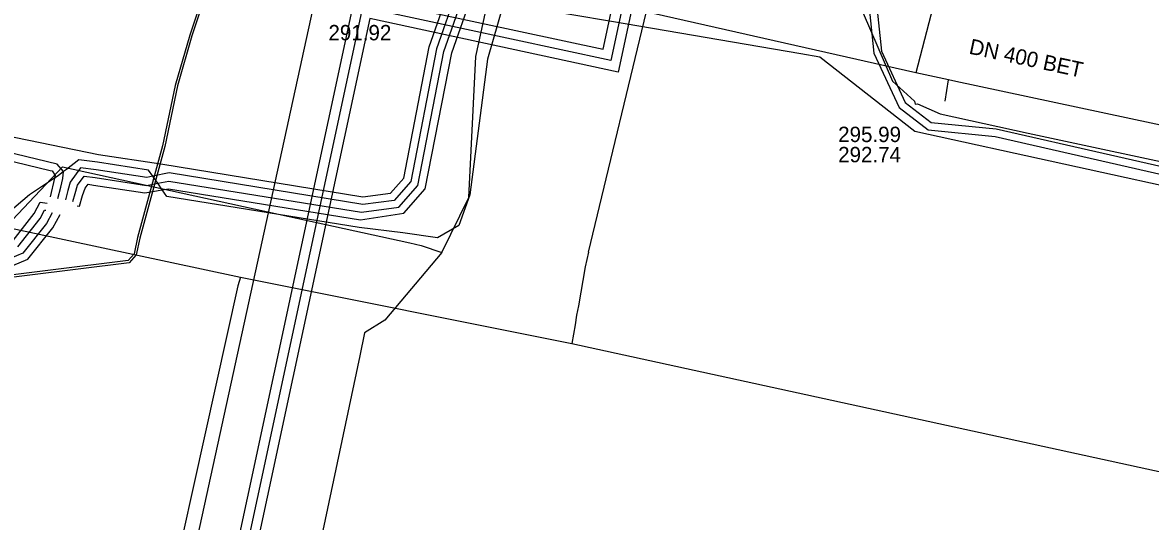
# Model space of a CAD drawing. Extents: x -598233 to -596890, y -1157848 to -1156431.
# Drawn here: x -597029 to -596970.3, y -1156733.5 to -1156707.5 of the extents above; entities that cross this region are included whole.
import ezdxf

# ---------------------------------------------------------------- set-up
doc = ezdxf.new("R2010")
doc.units = 0
for name, color, linetype in [('Vrstva 12', 7, 'Continuous'), ('Vrstva 19', 7, 'Continuous'), ('Vrstva 25', 7, 'Continuous'), ('Vrstva 26', 7, 'Continuous'), ('Vrstva 42', 7, 'Continuous'), ('Vrstva 44', 7, 'Continuous'), ('Vrstva 55', 7, 'Continuous'), ('Vrstva 9', 7, 'Continuous')]:
    doc.layers.add(name, color=color, linetype=linetype)

msp = doc.modelspace()

# ---------------------------------------------------------------- linework, layer by layer
at = {"layer": 'Vrstva 12'}
for points in [[(-597007.169, -1156719.505), (-597005.75, -1156716.65), (-597005.4, -1156709.32), (-597004.75, -1156706.39)], [(-597002.46, -1156706.78), (-596998.34, -1156707.48), (-596988.48, -1156709.16), (-596987.49, -1156709.33), (-596982.56, -1156713.19), (-596967.05, -1156716.59), (-596960.69, -1156717.95), (-596957.58, -1156718.62), (-596955.18, -1156719.22)], [(-597040.61, -1156722.27), (-597034.15, -1156720.46), (-597031.26, -1156719.65), (-597026.9, -1156715.06), (-597015.66, -1156717.51)], [(-597015.66, -1156717.51), (-597008.82, -1156719.01), (-597008.23, -1156719.14)], [(-597008.23, -1156719.14), (-597007.169, -1156719.505)], [(-597007.169, -1156719.505), (-597010.123, -1156723.023)], [(-597010.123, -1156723.023), (-597011.18, -1156723.69), (-597011.43, -1156724.89), (-597016.1, -1156746.9), (-597014.93, -1156747.15)]]:
    msp.add_lwpolyline(points, dxfattribs=at)
at = {"layer": 'Vrstva 19'}
for points in [[(-596999.53, -1156719.49), (-596996.29, -1156706.01), (-596993, -1156689.39), (-596990.726, -1156678.736), (-596990.71, -1156678.66)], [(-597039.338, -1156716.156), (-597017.63, -1156720.79), (-597000.4, -1156724.25), (-596966.43, -1156731.65), (-596955.13, -1156734.11), (-596943.94, -1156736.68), (-596938.65, -1156737.65), (-596912.06, -1156762.18), (-596900.41, -1156772.14), (-596895.82, -1156776.43)], [(-596999.53, -1156719.49), (-596999.71, -1156720.26), (-597000.06, -1156722.28), (-597000.15, -1156722.77), (-597000.23, -1156723.27), (-597000.4, -1156724.25)], [(-597017.63, -1156720.79), (-597017.77, -1156721.24), (-597022.96, -1156744.66)]]:
    msp.add_lwpolyline(points, dxfattribs=at)
at = {"layer": 'Vrstva 25'}
msp.add_lwpolyline([(-596994.388, -1156690.946), (-596998.378, -1156709.528), (-597011.29, -1156706.75), (-597019.515, -1156745.077), (-597014.714, -1156746.107)], dxfattribs=at)
at = {"layer": 'Vrstva 26'}
for points in [[(-597014.819, -1156746.596), (-597020.109, -1156745.461), (-597011.674, -1156706.156), (-596998.762, -1156708.934), (-596994.982, -1156691.329)], [(-596994.004, -1156691.54), (-596997.994, -1156710.122), (-597010.906, -1156707.344), (-597018.921, -1156744.693), (-597014.609, -1156745.618)]]:
    msp.add_lwpolyline(points, dxfattribs=at)
at = {"layer": 'Vrstva 42'}
for points in [[(-597026.137, -1156717.074), (-597026.015, -1156717.101), (-597025.863, -1156716.543), (-597025.724, -1156716.165), (-597025.556, -1156715.96), (-597025.285, -1156716.005), (-597022.613, -1156716.412), (-597021.706, -1156716.253), (-597021.378, -1156716.195), (-597011.387, -1156717.802), (-597009.131, -1156717.465), (-597008.021, -1156716.203), (-597006.641, -1156709.127), (-597005.627, -1156706.188), (-597003.903, -1156703.98), (-597002.614, -1156701.56), (-597001.836, -1156699.788), (-597001.794, -1156699.72), (-597001.462, -1156699.8), (-597000.684, -1156699.987), (-597000.646, -1156699.857)], [(-597027.15, -1156716.693), (-597026.993, -1156716.107), (-597026.879, -1156715.666), (-597026.852, -1156715.3), (-597027.183, -1156714.906), (-597041.667, -1156711.406), (-597046.893, -1156709.934), (-597052.631, -1156708.59), (-597063.406, -1156706.254), (-597077.863, -1156702.861), (-597082.294, -1156701.593), (-597084.168, -1156701.627), (-597087.017, -1156701.13), (-597088.763, -1156700.669), (-597096.708, -1156699.9), (-597099.202, -1156700.49)], [(-597041.566, -1156711.019), (-597025.025, -1156714.418), (-597021.775, -1156714.905), (-597011.273, -1156716.616), (-597009.828, -1156716.418), (-597009.14, -1156715.638), (-597007.82, -1156708.802), (-597006.731, -1156705.684)], [(-597006.384, -1156705.88), (-597007.435, -1156708.921), (-597008.768, -1156715.82), (-597009.638, -1156716.803), (-597011.273, -1156717.017), (-597021.357, -1156715.372), (-597022.202, -1156715.542), (-597022.515, -1156715.605), (-597025.14, -1156715.213), (-597025.962, -1156715.103), (-597026.492, -1156715.857), (-597026.625, -1156716.287), (-597026.75, -1156716.777)], [(-597026.354, -1156716.86), (-597026.245, -1156716.441), (-597026.114, -1156716.003), (-597025.778, -1156715.542), (-597025.2, -1156715.608), (-597022.526, -1156716.022), (-597021.946, -1156715.908), (-597021.367, -1156715.795), (-597011.34, -1156717.416), (-597009.395, -1156717.143), (-597008.406, -1156716.018), (-597007.05, -1156709.051), (-597005.994, -1156706.037)], [(-597003.963, -1156706.624), (-597004.793, -1156709.46), (-597005.706, -1156716.508), (-597006.279, -1156718.112), (-597007.393, -1156718.74), (-597009.2, -1156718.494), (-597011.462, -1156718.208), (-597021.47, -1156716.59), (-597021.706, -1156716.253), (-597021.946, -1156715.908), (-597022.202, -1156715.542), (-597022.423, -1156715.226), (-597025.08, -1156714.818), (-597026.054, -1156714.686), (-597026.699, -1156715.195), (-597026.852, -1156715.3), (-597027.128, -1156715.515), (-597027.312, -1156715.638), (-597028.614, -1156716.505), (-597032.239, -1156719.579)], [(-597041.768, -1156711.793), (-597027.545, -1156715.24), (-597027.445, -1156715.267), (-597027.283, -1156715.511), (-597027.312, -1156715.638), (-597027.536, -1156716.611)], [(-597029.465, -1156718.886), (-597028.369, -1156717.485), (-597028.055, -1156716.882), (-597027.694, -1156716.948)], [(-597029.215, -1156719.216), (-597028.054, -1156717.735), (-597027.833, -1156717.306), (-597027.77, -1156717.313)], [(-597027.436, -1156717.45), (-597027.735, -1156717.995), (-597028.966, -1156719.54), (-597032.279, -1156720.925)], [(-597032.057, -1156721.254), (-597028.697, -1156719.86), (-597027.402, -1156718.22), (-597027.014, -1156717.539)]]:
    msp.add_lwpolyline(points, dxfattribs=at)
at = {"layer": 'Vrstva 44'}
for points in [[(-597005.585, -1156671.636), (-597008.271, -1156671.039), (-597008.311, -1156673.603), (-597007.308, -1156676.385), (-597005.397, -1156678.063), (-597000.258, -1156679.068), (-596991.607, -1156680.817), (-596982.386, -1156682.908), (-596981.392, -1156684.271), (-596981.538, -1156686.007), (-596985.188, -1156704.248), (-596984.686, -1156709.143), (-596983.376, -1156711.962), (-596981.851, -1156713.132), (-596978.379, -1156713.471), (-596966.509, -1156716.176), (-596960.295, -1156717.6), (-596957.149, -1156717.728), (-596951.564, -1156719.115), (-596940.201, -1156721.51), (-596936.768, -1156722.799), (-596931.708, -1156725.472), (-596924.08, -1156731.126), (-596910.934, -1156743.097)], [(-597005.652, -1156671.884), (-597007.842, -1156671.377), (-597007.91, -1156673.536), (-597006.967, -1156676.152), (-597005.214, -1156677.691), (-597000.18, -1156678.676), (-596991.523, -1156680.426), (-596982.151, -1156682.551), (-596980.981, -1156684.156), (-596981.141, -1156686.063), (-596984.784, -1156704.267), (-596984.295, -1156709.035), (-596983.055, -1156711.704), (-596981.698, -1156712.745), (-596978.315, -1156713.075), (-596966.42, -1156715.786), (-596960.242, -1156717.202), (-596957.092, -1156717.33), (-596951.475, -1156718.725), (-596940.089, -1156721.125), (-596936.604, -1156722.433), (-596931.494, -1156725.133), (-596923.826, -1156730.817), (-596910.736, -1156742.737)]]:
    msp.add_lwpolyline(points, dxfattribs=at)
at = {"layer": 'Vrstva 55'}
for points in [[(-596966.648, -1156685.288), (-596978.47, -1156683.37), (-596978.32, -1156681.95), (-596978.64, -1156681.97), (-596979.61, -1156681.83), (-596980.39, -1156682.94), (-596981.35, -1156685.39), (-596983.32, -1156693.99), (-596985.45, -1156703.79), (-596985.24, -1156707.06), (-596983.72, -1156710.6), (-596982.57, -1156711.635), (-596982.53, -1156711.79), (-596982.42, -1156711.77), (-596981.23, -1156712.29), (-596976.66, -1156713.3), (-596967.35, -1156715.29)], [(-597009.652, -1156705.166), (-597009.517, -1156704.86), (-597009.896, -1156704.82), (-597010.552, -1156704.8), (-597015.557, -1156703.581), (-597017.689, -1156703.136), (-597018.442, -1156702.637), (-597020.277, -1156708.202), (-597021.038, -1156710.816), (-597021.688, -1156713.966), (-597022.998, -1156718.736), (-597023.175, -1156719.582), (-597023.49, -1156719.933), (-597031.444, -1156720.911)], [(-597009.77, -1156705.135), (-597009.694, -1156704.962), (-597009.904, -1156704.94), (-597010.568, -1156704.92), (-597015.583, -1156703.699), (-597017.736, -1156703.249), (-597018.378, -1156702.823), (-597020.163, -1156708.238), (-597020.922, -1156710.844), (-597021.572, -1156713.994), (-597022.882, -1156718.764), (-597023.065, -1156719.638), (-597023.43, -1156720.047), (-597031.416, -1156721.029)]]:
    msp.add_lwpolyline(points, dxfattribs=at)
at = {"layer": 'Vrstva 9'}
for p, q in [((-597013.083, -1156703.2), (-597023.448, -1156750.624)), ((-596982.507, -1156710.17), (-597013.083, -1156703.2)), ((-596980.982, -1156711.628), (-596980.805, -1156710.533))]:
    msp.add_line(p, q, dxfattribs=at)
for points in [[(-596973.96, -1156677.681), (-596974.393, -1156679.325), (-596977.356, -1156690.592), (-596981.715, -1156707.158), (-596982.507, -1156710.17)], [(-596936.813, -1156719.926), (-596961.147, -1156714.73), (-596961.148, -1156714.73), (-596980.423, -1156710.615), (-596980.804, -1156710.534), (-596980.805, -1156710.533), (-596982.507, -1156710.17)]]:
    msp.add_lwpolyline(points, dxfattribs=at)

# ---------------------------------------------------------------- texts
at = {"layer": 'Vrstva 12'}
for s, p in [('291.92', (-597013.063, -1156708.473)), ('295.99', (-596986.543, -1156713.765)), ('292.74', (-596986.543, -1156714.815))]:
    msp.add_text(s, height=0.8, dxfattribs=at).set_placement(p)
msp.add_text('DN 400 BET', height=0.8, rotation=347.95727, dxfattribs=at).set_placement((-596979.776, -1156709.16))

doc.saveas('drawing.dxf')
